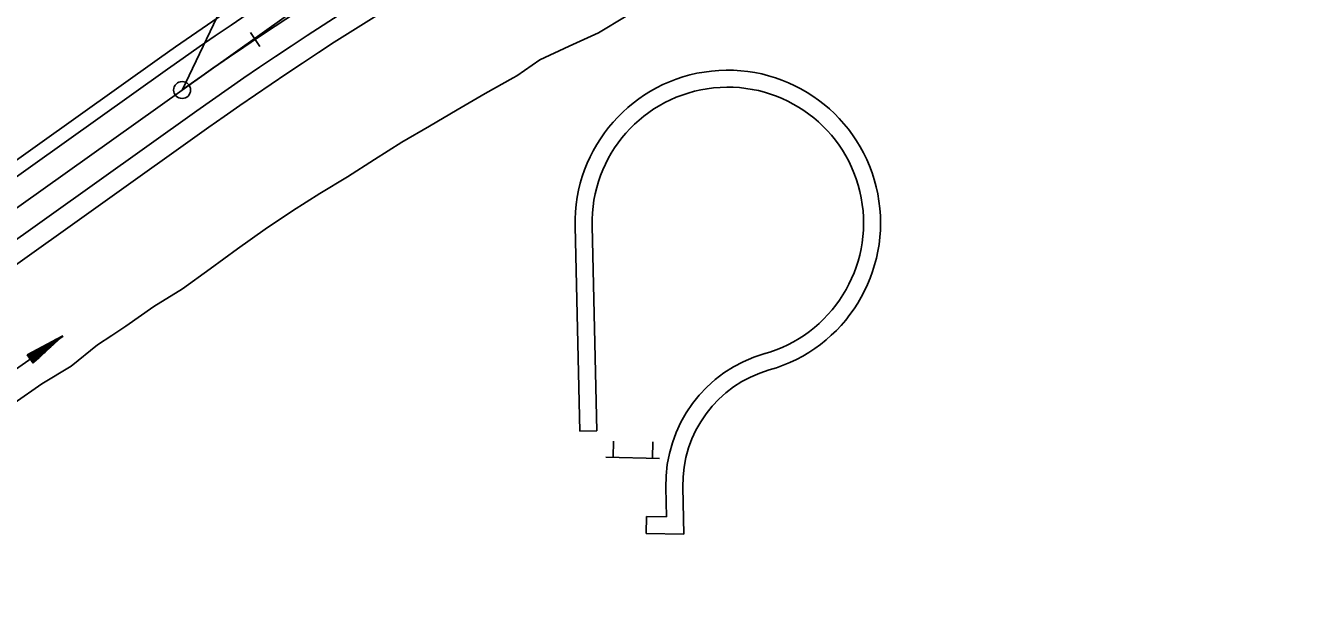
# Model space of a CAD drawing. Extents: x 1300404 to 1323571, y 234004 to 252077.
# Drawn here: x 1309788.6 to 1310164.8, y 239866.1 to 240036.6 of the extents above; entities that cross this region are included whole.
import ezdxf

# ---------------------------------------------------------------- set-up
doc = ezdxf.new("R2010")
doc.units = 0
for name, color, linetype in [('R_Barrel', 7, 'Continuous'), ('R_Const Limits', 7, 'Continuous'), ('R_Flow Arrows', 7, 'Continuous'), ('R_Horz Alg Annot Leader', 7, 'Continuous'), ('R_Horz Alg Minor Ticks', 7, 'Continuous'), ('R_Horz Alg Tangents', 7, 'Continuous'), ('R_Lane Edge', 7, 'Continuous'), ('R_Proposed', 7, 'Continuous'), ('R_Shoulder', 7, 'Continuous')]:
    doc.layers.add(name, color=color, linetype=linetype)

msp = doc.modelspace()

# ---------------------------------------------------------------- linework, layer by layer
at = {"layer": 'R_Barrel'}
for p, q in [((1309961.7, 239909.46), (1309961.81, 239914.25)), ((1309973.37, 239909.2), (1309973.47, 239913.99)), ((1309975.36, 239909.15), (1309959.54, 239909.51))]:
    msp.add_line(p, q, dxfattribs=at)
at = {"layer": 'R_Const Limits'}
for p, q in [((1309951.89, 239917.13), (1309950.52, 239977.48)), ((1309951.89, 239917.13), (1309950.52, 239977.48)), ((1309951.89, 239917.13), (1309956.89, 239917.24)), ((1309951.89, 239917.13), (1309956.89, 239917.24)), ((1309982.58, 239886.82), (1309982.26, 239900.71)), ((1309982.58, 239886.82), (1309982.26, 239900.71)), ((1309971.45, 239886.98), (1309971.52, 239891.98)), ((1309971.45, 239886.98), (1309971.52, 239891.98)), ((1309982.58, 239886.82), (1309971.45, 239886.98)), ((1309982.58, 239886.82), (1309971.45, 239886.98))]:
    msp.add_line(p, q, dxfattribs=at)
msp.add_lwpolyline([(1309965.53, 240039.4), (1309957.4, 240034.51), (1309948.79, 240030.52), (1309940.15, 240026.55), (1309933.39, 240021.87), (1309932.25, 240021.27), (1309923.99, 240016.61), (1309915.79, 240011.85), (1309907.65, 240006.99), (1309899.42, 240002.26), (1309891.43, 239997.15), (1309883.42, 239992.05), (1309875.3, 239987.12), (1309867.25, 239982.05), (1309859.23, 239976.62), (1309851.05, 239970.86), (1309842.98, 239964.95), (1309834.86, 239959.11), (1309826.34, 239953.84), (1309818.13, 239948.13), (1309813.99, 239945.32), (1309809.78, 239942.62), (1309802, 239936.31), (1309793.39, 239931.15), (1309785.2, 239925.42)], dxfattribs=at)
msp.add_lwpolyline([(1309965.53, 240039.4), (1309957.4, 240034.51), (1309948.79, 240030.52), (1309940.15, 240026.55), (1309933.39, 240021.87), (1309932.25, 240021.27), (1309923.99, 240016.61), (1309915.79, 240011.85), (1309907.65, 240006.99), (1309899.42, 240002.26), (1309891.43, 239997.15), (1309883.42, 239992.05), (1309875.3, 239987.12), (1309867.25, 239982.05), (1309859.23, 239976.62), (1309851.05, 239970.86), (1309842.98, 239964.95), (1309834.86, 239959.11), (1309826.34, 239953.84), (1309818.13, 239948.13), (1309813.99, 239945.32), (1309809.78, 239942.62), (1309802, 239936.31), (1309793.39, 239931.15), (1309785.2, 239925.42)], dxfattribs=at)
for centre, radius, start in [((1309995.51, 239978.49), 45, 285.7708), ((1309995.51, 239978.49), 45, 285.7708), ((1310017.26, 239901.5), 35, 105.7708), ((1310017.26, 239901.5), 35, 105.7708)]:
    msp.add_arc(centre, radius, start, 181.2933, dxfattribs=at)
at = {"layer": 'R_Flow Arrows'}
for p, q in [((1309789.1, 239939.65), (1309799.55, 239945.23)), ((1309790.86, 239937.17), (1309799.55, 239945.23)), ((1309790.86, 239937.17), (1309789.1, 239939.65))]:
    msp.add_line(p, q, dxfattribs=at)
for points in [[(1309769.69, 239924.25), (1309774.43, 239927.54), (1309799.63, 239945.1)], [(1309789.8, 239938.66), (1309794.87, 239942.27), (1309797.45, 239944.12)], [(1309789.27, 239939.4), (1309791.19, 239940.77)], [(1309789.45, 239939.15), (1309793.28, 239941.88)], [(1309789.63, 239938.91), (1309794.69, 239942.51), (1309795.36, 239943)], [(1309790.16, 239938.16), (1309795.22, 239941.77), (1309797.8, 239943.63)], [(1309790.33, 239937.92), (1309795.4, 239941.52), (1309796.07, 239942.01)], [(1309790.51, 239937.67), (1309794.34, 239940.4)], [(1309790.68, 239937.42), (1309792.6, 239938.78)]]:
    msp.add_lwpolyline(points, dxfattribs=at)
at = {"layer": 'R_Horz Alg Annot Leader'}
msp.add_lwpolyline([(1309834.73, 240017.65), (1309881, 240114.64)], dxfattribs=at)
msp.add_lwpolyline([(1309834.73, 240017.65), (1309881, 240114.64)], dxfattribs=at)
at = {"layer": 'R_Horz Alg Minor Ticks'}
msp.add_lwpolyline([(1309854.84, 240034.6), (1309857.63, 240030.45)], dxfattribs=at)
msp.add_lwpolyline([(1309854.84, 240034.6), (1309857.63, 240030.45)], dxfattribs=at)
at = {"layer": 'R_Horz Alg Tangents'}
msp.add_line((1309834.73, 240017.65), (1309983.83, 240123.84), dxfattribs=at)
msp.add_line((1309834.73, 240017.65), (1309983.83, 240123.84), dxfattribs=at)
at = {"layer": 'R_Lane Edge'}
for p, q in [((1309611.37, 239867.78), (1309830.38, 240023.76)), ((1309374.62, 239680.75), (1309839.08, 240011.54)), ((1309956.89, 239917.24), (1309955.52, 239977.59)), ((1309977.46, 239891.89), (1309977.27, 239900.6)), ((1309977.46, 239891.89), (1309971.52, 239891.98))]:
    msp.add_line(p, q, dxfattribs=at)
for centre, radius, start, end in [((1310388.7, 239239.83), 962.43, 103.75562, 125.45833), ((1310388.7, 239239.83), 947.43, 103.75562, 125.45833), ((1309995.51, 239978.49), 40, 285.332, 181.2933), ((1310017.26, 239901.5), 40, 105.7708, 181.2933)]:
    msp.add_arc(centre, radius, start, end, dxfattribs=at)
at = {"layer": 'R_Proposed'}
msp.add_line((1309370.27, 239686.86), (1309834.73, 240017.65), dxfattribs=at)
msp.add_line((1309370.27, 239686.86), (1309834.73, 240017.65), dxfattribs=at)
msp.add_line((1309370.27, 239686.86), (1309834.73, 240017.65), dxfattribs=at)
msp.add_line((1309370.27, 239686.86), (1309834.73, 240017.65), dxfattribs=at)
msp.add_line((1309370.27, 239686.86), (1309834.73, 240017.65), dxfattribs=at)
msp.add_line((1309370.27, 239686.86), (1309834.73, 240017.65), dxfattribs=at)
msp.add_circle((1309834.73, 240017.65), 2.5, dxfattribs=at)
msp.add_circle((1309834.73, 240017.65), 2.5, dxfattribs=at)
for start in [103.75562, 103.75562, 104.21185, 104.21185, 104.21185, 104.21185]:
    msp.add_arc((1310388.7, 239239.83), 954.93, start, 125.45833, dxfattribs=at)
at = {"layer": 'R_Shoulder'}
for p, q in [((1309622.76, 239880.8), (1309828.06, 240027.02)), ((1309378.1, 239675.87), (1309842.57, 240006.66))]:
    msp.add_line(p, q, dxfattribs=at)
for radius in [966.43, 941.43]:
    msp.add_arc((1310388.7, 239239.83), radius, 103.75562, 125.45833, dxfattribs=at)

doc.saveas('drawing.dxf')
